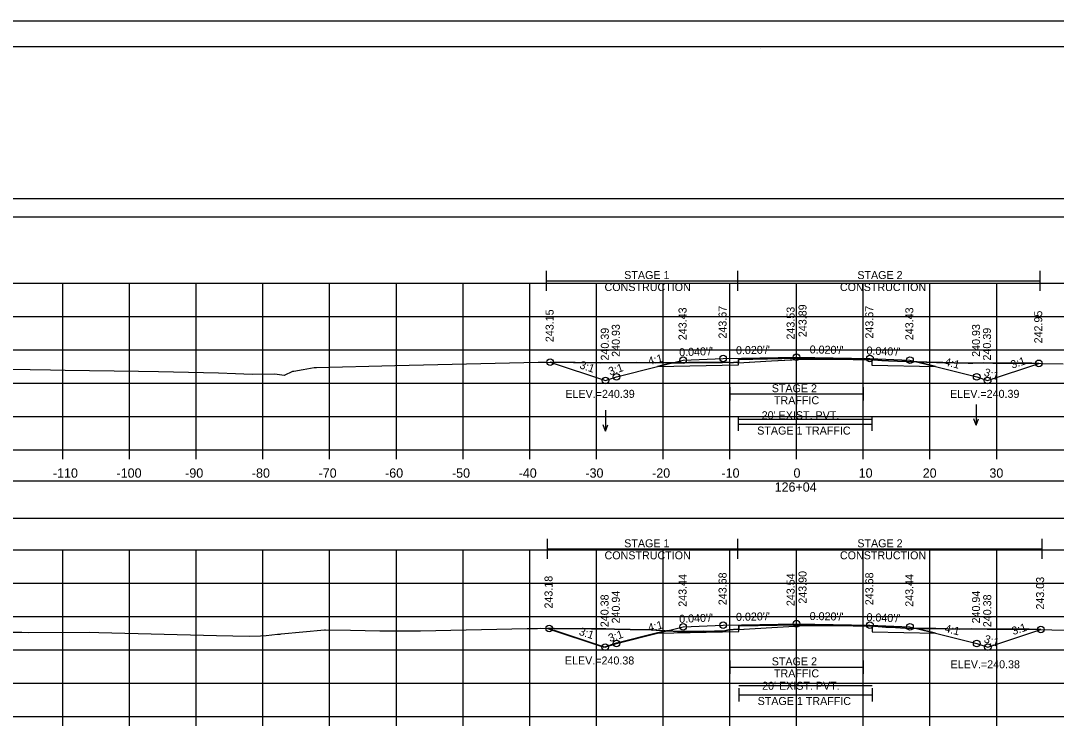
# Model space of a CAD drawing. Extents: x 1369627 to 1374022, y 380035 to 398173.
# Drawn here: x 1370062.9 to 1370218.2, y 382061.8 to 382168.3 of the extents above; entities that cross this region are included whole.
import ezdxf

# ---------------------------------------------------------------- set-up
doc = ezdxf.new("R2010")
doc.units = 0
for name, color, linetype in [('Default', 7, 'Continuous'), ('R_Alt Surface', 7, 'Continuous'), ('R_Axis', 7, 'Continuous'), ('R_Axis Annot', 7, 'Continuous'), ('R_Border', 7, 'Continuous'), ('R_Border Notes', 7, 'Continuous'), ('R_Exist Surface', 7, 'Continuous'), ('R_Fin Surface', 7, 'Continuous'), ('R_Grid', 7, 'Continuous'), ('R_MOT', 7, 'Continuous'), ('R_No Plot', 7, 'Continuous'), ('R_Water Annot', 7, 'Continuous'), ('R_Xsect Elev', 7, 'Continuous'), ('R_Xsect Slope', 7, 'Continuous'), ('T_Vehicle Path Rt', 7, 'Continuous')]:
    doc.layers.add(name, color=color, linetype=linetype)

msp = doc.modelspace()

# ---------------------------------------------------------------- linework, layer by layer
at = {"layer": 'Default'}
for points in [[(1370029.24, 382138.84), (1370329.24, 382138.84), (1370329.24, 382141.54), (1370029.24, 382141.54)], [(1370029.24, 382093.64), (1370329.24, 382093.64), (1370329.24, 382099.16), (1370029.24, 382099.16)]]:
    msp.add_lwpolyline(points, close=True, dxfattribs=at)
msp.add_lwpolyline([(1370170.51, 382108.5), (1370190.51, 382108.5)], dxfattribs=at)
at = {"layer": 'R_Alt Surface'}
for points in [[(1370158.41, 382116.38), (1370170.51, 382116.62), (1370170.51, 382117.45), (1370179.24, 382117.63), (1370190.51, 382117.4), (1370190.51, 382116.57), (1370200.07, 382116.38)], [(1370158.41, 382076.39), (1370170.57, 382076.63), (1370170.57, 382077.46), (1370179.24, 382077.64), (1370190.57, 382077.41), (1370190.57, 382076.58), (1370200.07, 382076.39)]]:
    msp.add_lwpolyline(points, dxfattribs=at)
at = {"layer": 'R_Axis'}
for p, q in [((1370029.24, 382103.9), (1370329.24, 382103.9)), ((1370069.24, 382102.5), (1370069.24, 382103.9)), ((1370079.24, 382102.5), (1370079.24, 382103.9)), ((1370089.24, 382102.5), (1370089.24, 382103.9)), ((1370099.24, 382102.5), (1370099.24, 382103.9)), ((1370109.24, 382102.5), (1370109.24, 382103.9)), ((1370119.24, 382102.5), (1370119.24, 382103.9)), ((1370129.24, 382102.5), (1370129.24, 382103.9)), ((1370139.24, 382102.5), (1370139.24, 382103.9)), ((1370149.24, 382102.5), (1370149.24, 382103.9)), ((1370159.24, 382102.5), (1370159.24, 382103.9)), ((1370169.24, 382102.5), (1370169.24, 382103.9)), ((1370179.24, 382102.5), (1370179.24, 382103.9)), ((1370189.24, 382102.5), (1370189.24, 382103.9)), ((1370199.24, 382102.5), (1370199.24, 382103.9)), ((1370209.24, 382102.5), (1370209.24, 382103.9)), ((1370029.24, 382063.9), (1370329.24, 382063.9)), ((1370069.24, 382062.5), (1370069.24, 382063.9)), ((1370079.24, 382062.5), (1370079.24, 382063.9)), ((1370089.24, 382062.5), (1370089.24, 382063.9)), ((1370099.24, 382062.5), (1370099.24, 382063.9)), ((1370109.24, 382062.5), (1370109.24, 382063.9)), ((1370119.24, 382062.5), (1370119.24, 382063.9)), ((1370129.24, 382062.5), (1370129.24, 382063.9)), ((1370139.24, 382062.5), (1370139.24, 382063.9)), ((1370149.24, 382062.5), (1370149.24, 382063.9)), ((1370159.24, 382062.5), (1370159.24, 382063.9)), ((1370169.24, 382062.5), (1370169.24, 382063.9)), ((1370179.24, 382062.5), (1370179.24, 382063.9)), ((1370189.24, 382062.5), (1370189.24, 382063.9)), ((1370199.24, 382062.5), (1370199.24, 382063.9)), ((1370209.24, 382062.5), (1370209.24, 382063.9))]:
    msp.add_line(p, q, dxfattribs=at)
at = {"layer": 'R_Border'}
for p, q in [((1370021.24, 382164.36), (1370337.42, 382164.36)), ((1370173.76, 382164.1), (1370173.76, 382164.1)), ((1370173.76, 382164.1), (1370173.76, 382164.1))]:
    msp.add_line(p, q, dxfattribs=at)
at = {"layer": 'R_Exist Surface'}
for points in [[(1370055.13, 382116.08), (1370067.41, 382115.9), (1370069.57, 382115.85), (1370080.58, 382115.68), (1370083.58, 382115.63), (1370092.57, 382115.43), (1370095.14, 382115.32), (1370097.63, 382115.22), (1370101, 382115.29), (1370102.4, 382115.09), (1370102.49, 382115.1), (1370103.7, 382115.68), (1370103.77, 382115.7), (1370103.85, 382115.7), (1370105.28, 382115.95), (1370106.92, 382116.23), (1370107.25, 382116.25), (1370119.02, 382116.53), (1370140.48, 382117.03), (1370141.28, 382117.05), (1370141.73, 382117.05), (1370149.8, 382116.95), (1370155.17, 382116.98), (1370159.97, 382116.93), (1370162.23, 382116.92), (1370163.05, 382116.99), (1370163.14, 382116.97), (1370165.37, 382116.99), (1370168.14, 382116.96), (1370169.26, 382117.03), (1370169.27, 382116.95), (1370170.28, 382117.03), (1370170.48, 382116.95), (1370175.46, 382117.21), (1370180.51, 382117.5), (1370184.92, 382117.46), (1370190.84, 382117.37), (1370190.84, 382117.37), (1370192.02, 382117.29), (1370193.01, 382117.23), (1370195.7, 382117.11), (1370200.2, 382116.98), (1370201.19, 382116.96), (1370202.86, 382116.93), (1370204.95, 382116.9), (1370204.97, 382116.9), (1370205.67, 382116.88), (1370207.19, 382116.92), (1370208.67, 382116.9), (1370212.64, 382116.88), (1370213.81, 382116.86), (1370214.51, 382116.86), (1370215.89, 382116.84), (1370219.23, 382116.76)], [(1370060.85, 382076.52), (1370063.09, 382076.51), (1370064.06, 382076.5), (1370073.17, 382076.52), (1370074.64, 382076.49), (1370092.3, 382076.04), (1370097.18, 382075.93), (1370098.85, 382076), (1370099.72, 382076.05), (1370101.4, 382076.24), (1370101.82, 382076.25), (1370101.99, 382076.29), (1370108.48, 382076.86), (1370108.64, 382076.88), (1370112.35, 382076.84), (1370116.76, 382076.75), (1370117.69, 382076.75), (1370119.45, 382076.73), (1370122.86, 382076.73), (1370138.83, 382077.09), (1370140.18, 382077.1), (1370140.41, 382077.1), (1370140.78, 382077.11), (1370142.89, 382077.07), (1370148.47, 382077.03), (1370150.65, 382077.01), (1370151.93, 382076.98), (1370154.3, 382076.92), (1370157.43, 382076.87), (1370159.76, 382076.72), (1370160.03, 382076.72), (1370161.37, 382076.64), (1370162.96, 382076.64), (1370163.96, 382076.65), (1370165.36, 382076.67), (1370165.37, 382076.62), (1370168.5, 382076.75), (1370169.08, 382076.86), (1370170.44, 382076.97), (1370170.5, 382076.94), (1370172.18, 382077.03), (1370180.57, 382077.52), (1370187.89, 382077.46), (1370190.9, 382077.41), (1370190.9, 382077.41), (1370192.63, 382077.29), (1370194.09, 382077.21), (1370195.55, 382077.15), (1370197.89, 382077.08), (1370197.9, 382077.08), (1370200.14, 382077.06), (1370203.65, 382076.99), (1370205.45, 382077.01), (1370207.79, 382076.98), (1370208.31, 382076.97), (1370208.71, 382076.99), (1370214.13, 382076.97), (1370217.52, 382076.88), (1370223.37, 382076.84)]]:
    msp.add_lwpolyline(points, dxfattribs=at)
at = {"layer": 'R_Fin Surface'}
for points in [[(1370142.31, 382117.04), (1370150.59, 382114.28), (1370152.24, 382114.83), (1370158.41, 382116.38), (1370162.24, 382117.33), (1370168.24, 382117.57), (1370179.24, 382117.79), (1370190.24, 382117.57), (1370196.24, 382117.33), (1370200.07, 382116.38), (1370206.24, 382114.83), (1370207.88, 382114.28), (1370215.57, 382116.85)], [(1370142.15, 382077.08), (1370150.55, 382074.28), (1370152.24, 382074.84), (1370158.41, 382076.39), (1370162.24, 382077.34), (1370168.24, 382077.58), (1370179.24, 382077.8), (1370190.24, 382077.58), (1370196.24, 382077.34), (1370200.07, 382076.39), (1370206.24, 382074.84), (1370207.92, 382074.28), (1370215.85, 382076.92)]]:
    msp.add_lwpolyline(points, dxfattribs=at)
at = {"layer": 'R_Grid'}
for p, q in [((1370029.24, 382128.9), (1370329.24, 382128.9)), ((1370069.24, 382103.9), (1370069.24, 382128.9)), ((1370079.24, 382103.9), (1370079.24, 382128.9)), ((1370089.24, 382103.9), (1370089.24, 382128.9)), ((1370099.24, 382103.9), (1370099.24, 382128.9)), ((1370109.24, 382103.9), (1370109.24, 382128.9)), ((1370119.24, 382103.9), (1370119.24, 382128.9)), ((1370129.24, 382103.9), (1370129.24, 382128.9)), ((1370139.24, 382103.9), (1370139.24, 382128.9)), ((1370149.24, 382103.9), (1370149.24, 382128.9)), ((1370159.24, 382103.9), (1370159.24, 382128.9)), ((1370169.24, 382103.9), (1370169.24, 382128.9)), ((1370179.24, 382103.9), (1370179.24, 382128.9)), ((1370189.24, 382103.9), (1370189.24, 382128.9)), ((1370199.24, 382103.9), (1370199.24, 382128.9)), ((1370209.24, 382103.9), (1370209.24, 382128.9)), ((1370029.24, 382123.9), (1370329.24, 382123.9)), ((1370029.24, 382118.9), (1370329.24, 382118.9)), ((1370029.24, 382113.9), (1370329.24, 382113.9)), ((1370029.24, 382108.9), (1370329.24, 382108.9)), ((1370029.24, 382103.9), (1370329.24, 382103.9)), ((1370029.24, 382088.9), (1370329.24, 382088.9)), ((1370069.24, 382063.9), (1370069.24, 382088.9)), ((1370079.24, 382063.9), (1370079.24, 382088.9)), ((1370089.24, 382063.9), (1370089.24, 382088.9)), ((1370099.24, 382063.9), (1370099.24, 382088.9)), ((1370109.24, 382063.9), (1370109.24, 382088.9)), ((1370119.24, 382063.9), (1370119.24, 382088.9)), ((1370129.24, 382063.9), (1370129.24, 382088.9)), ((1370139.24, 382063.9), (1370139.24, 382088.9)), ((1370149.24, 382063.9), (1370149.24, 382088.9)), ((1370159.24, 382063.9), (1370159.24, 382088.9)), ((1370169.24, 382063.9), (1370169.24, 382088.9)), ((1370179.24, 382063.9), (1370179.24, 382088.9)), ((1370189.24, 382063.9), (1370189.24, 382088.9)), ((1370199.24, 382063.9), (1370199.24, 382088.9)), ((1370209.24, 382063.9), (1370209.24, 382088.9)), ((1370029.24, 382083.9), (1370329.24, 382083.9)), ((1370029.24, 382078.9), (1370329.24, 382078.9)), ((1370029.24, 382073.9), (1370329.24, 382073.9)), ((1370029.24, 382068.9), (1370329.24, 382068.9)), ((1370029.24, 382063.9), (1370329.24, 382063.9))]:
    msp.add_line(p, q, dxfattribs=at)
at = {"layer": 'R_MOT'}
for p, q in [((1370141.73, 382127.75), (1370141.73, 382130.75)), ((1370170.42, 382127.75), (1370170.42, 382130.75)), ((1370215.76, 382127.75), (1370215.76, 382130.75)), ((1370141.73, 382129.25), (1370215.76, 382129.25)), ((1370169.24, 382113.26), (1370169.24, 382111.26)), ((1370189.24, 382113.26), (1370189.24, 382111.26)), ((1370169.24, 382112.26), (1370189.24, 382112.26)), ((1370170.5, 382108.71), (1370170.5, 382106.71)), ((1370190.5, 382108.71), (1370190.5, 382106.71)), ((1370170.5, 382107.71), (1370190.5, 382107.71)), ((1370141.91, 382087.51), (1370141.91, 382090.51)), ((1370170.42, 382087.51), (1370170.42, 382090.51)), ((1370216.07, 382087.51), (1370216.07, 382090.51)), ((1370141.91, 382089.01), (1370216.07, 382089.01)), ((1370169.24, 382072.29), (1370169.24, 382070.29)), ((1370189.24, 382072.29), (1370189.24, 382070.29)), ((1370169.24, 382071.29), (1370189.24, 382071.29)), ((1370170.57, 382068.13), (1370170.57, 382066.13)), ((1370170.57, 382067.13), (1370190.57, 382067.13)), ((1370190.57, 382068.13), (1370190.57, 382066.13))]:
    msp.add_line(p, q, dxfattribs=at)
at = {"layer": 'R_No Plot'}
msp.add_line((1370008.84, 382168.25), (1370342.17, 382168.25), dxfattribs=at)
for points in [[(1370008.83, 382168.25), (1370342.17, 382168.25), (1370342.17, 381954.92), (1370008.83, 381954.92)], [(1370255.16, 382164.36), (1370274.78, 382164.36), (1370274.78, 382154.48), (1370290.89, 382154.48), (1370314.09, 382154.48), (1370314.09, 382121.81), (1370337.3, 382121.81), (1370337.42, 381958.9), (1370021.24, 381958.9), (1370021.24, 382164.36)]]:
    msp.add_lwpolyline(points, close=True, dxfattribs=at)
msp.add_lwpolyline([(1370170.57, 382068.52), (1370190.57, 382068.52)], dxfattribs=at)
for centre in [(1370168.24, 382117.57), (1370179.24, 382117.79), (1370190.24, 382117.57), (1370142.31, 382117.04), (1370162.24, 382117.33), (1370196.24, 382117.33), (1370215.57, 382116.85), (1370152.24, 382114.83), (1370206.24, 382114.83), (1370150.59, 382114.28), (1370207.88, 382114.28), (1370142.15, 382077.08), (1370162.24, 382077.34), (1370168.24, 382077.58), (1370179.24, 382077.8), (1370190.24, 382077.58), (1370196.24, 382077.34), (1370215.85, 382076.92), (1370150.55, 382074.28), (1370152.24, 382074.84), (1370206.24, 382074.84), (1370207.92, 382074.28)]:
    msp.add_circle(centre, 0.5, dxfattribs=at)
at = {"layer": 'R_Water Annot'}
for p, q in [((1370206.16, 382110.7), (1370206.16, 382107.56)), ((1370150.61, 382109.82), (1370150.61, 382106.68)), ((1370150.61, 382106.68), (1370150.26, 382107.64)), ((1370150.61, 382106.68), (1370150.96, 382107.64)), ((1370206.16, 382107.56), (1370205.81, 382108.52)), ((1370206.16, 382107.56), (1370206.51, 382108.52))]:
    msp.add_line(p, q, dxfattribs=at)
at = {"layer": 'R_Xsect Elev'}
for p, q in [((1370179.24, 382117.43), (1370179.24, 382127.43)), ((1370179.24, 382077.44), (1370179.24, 382087.44))]:
    msp.add_line(p, q, dxfattribs=at)
at = {"layer": 'T_Vehicle Path Rt'}
for p, q in [((1370160.61, 382116.92), (1370158.41, 382116.38)), ((1370158.41, 382116.38), (1370160.61, 382116.92)), ((1370179.24, 382117.63), (1370170.51, 382117.45)), ((1370170.51, 382117.45), (1370170.51, 382116.95)), ((1370179.24, 382117.43), (1370179.24, 382117.63)), ((1370190.51, 382117.4), (1370179.24, 382117.63)), ((1370179.24, 382117.63), (1370179.24, 382117.43)), ((1370190.51, 382117.37), (1370190.51, 382117.4)), ((1370190.51, 382117.37), (1370190.51, 382116.57)), ((1370190.51, 382116.57), (1370200.07, 382116.38)), ((1370200.07, 382116.38), (1370197.3, 382117.07)), ((1370197.3, 382117.07), (1370200.07, 382116.38)), ((1370187.89, 382077.46), (1370179.24, 382077.64)), ((1370159.53, 382076.74), (1370157.43, 382076.87)), ((1370159.76, 382076.72), (1370158.41, 382076.39)), ((1370159.77, 382076.72), (1370159.76, 382076.72)), ((1370197.21, 382077.1), (1370195.55, 382077.15)), ((1370200.07, 382076.39), (1370197.21, 382077.1)), ((1370197.21, 382077.1), (1370200.07, 382076.39))]:
    msp.add_line(p, q, dxfattribs=at)
for points in [[(1370160.61, 382116.92), (1370159.97, 382116.93), (1370155.17, 382116.98), (1370149.8, 382116.95), (1370142.31, 382117.04)], [(1370142.31, 382117.04), (1370150.59, 382114.28), (1370152.24, 382114.83), (1370158.41, 382116.38)], [(1370158.41, 382116.38), (1370170.51, 382116.62), (1370170.51, 382116.95)], [(1370170.51, 382116.95), (1370170.48, 382116.95), (1370170.28, 382117.03), (1370169.27, 382116.95), (1370169.26, 382117.03), (1370168.14, 382116.96), (1370165.37, 382116.99), (1370163.14, 382116.97), (1370163.05, 382116.99), (1370162.23, 382116.92), (1370160.61, 382116.92)], [(1370170.51, 382116.95), (1370175.46, 382117.21), (1370179.24, 382117.43)], [(1370179.24, 382117.43), (1370180.51, 382117.5), (1370184.92, 382117.46), (1370190.51, 382117.37)], [(1370197.3, 382117.07), (1370195.7, 382117.11), (1370193.01, 382117.23), (1370192.02, 382117.29), (1370190.84, 382117.37), (1370190.51, 382117.37)], [(1370215.57, 382116.85), (1370214.51, 382116.86), (1370213.81, 382116.86), (1370212.64, 382116.88), (1370208.67, 382116.9), (1370207.19, 382116.92), (1370205.67, 382116.88), (1370204.97, 382116.9), (1370204.95, 382116.9), (1370202.86, 382116.93), (1370201.19, 382116.96), (1370200.2, 382116.98), (1370197.3, 382117.07)], [(1370200.07, 382116.38), (1370206.24, 382114.83), (1370207.88, 382114.28), (1370215.57, 382116.85)], [(1370179.24, 382077.64), (1370170.57, 382077.46), (1370170.57, 382076.95)], [(1370157.43, 382076.87), (1370154.3, 382076.92), (1370151.93, 382076.98), (1370150.65, 382077.01), (1370148.47, 382077.03), (1370142.89, 382077.07), (1370141.91, 382077.09)], [(1370141.91, 382077.09), (1370150.33, 382074.28), (1370152.24, 382074.92), (1370158.41, 382076.46), (1370159.53, 382076.74)], [(1370158.41, 382076.39), (1370170.57, 382076.63), (1370170.57, 382076.95)], [(1370170.57, 382076.95), (1370170.5, 382076.94), (1370170.44, 382076.97), (1370169.08, 382076.86), (1370168.5, 382076.75), (1370165.37, 382076.62), (1370165.36, 382076.67), (1370163.96, 382076.65), (1370162.96, 382076.64), (1370161.37, 382076.64), (1370160.03, 382076.72), (1370159.77, 382076.72)], [(1370170.57, 382076.95), (1370172.18, 382077.03), (1370180.57, 382077.52), (1370187.89, 382077.46)], [(1370187.89, 382077.46), (1370187.89, 382077.46)], [(1370195.55, 382077.15), (1370194.09, 382077.21), (1370192.63, 382077.29), (1370190.9, 382077.41), (1370190.57, 382077.41)], [(1370190.57, 382077.41), (1370190.57, 382077.41)], [(1370190.57, 382077.41), (1370190.57, 382076.58), (1370200.07, 382076.39)], [(1370215.85, 382076.92), (1370214.13, 382076.97), (1370208.71, 382076.99), (1370208.31, 382076.97), (1370207.79, 382076.98), (1370205.45, 382077.01), (1370203.65, 382076.99), (1370200.14, 382077.06), (1370197.89, 382077.08), (1370197.21, 382077.1)], [(1370200.07, 382076.39), (1370206.24, 382074.84), (1370207.92, 382074.28), (1370215.85, 382076.92)]]:
    msp.add_lwpolyline(points, dxfattribs=at)

# ---------------------------------------------------------------- texts
at = {"layer": 'R_Axis Annot'}
for s, height, p in [("20' EXIST. PVT.", 1.2, (1370174.01, 382108.47)), ('-110', 1.4, (1370067.75, 382099.7)), ('-100', 1.4, (1370077.29, 382099.7)), ('-90', 1.4, (1370087.58, 382099.7)), ('-80', 1.4, (1370097.58, 382099.7)), ('-70', 1.4, (1370107.58, 382099.7)), ('-60', 1.4, (1370117.55, 382099.7)), ('-50', 1.4, (1370127.58, 382099.7)), ('-40', 1.4, (1370137.58, 382099.7)), ('-30', 1.4, (1370147.58, 382099.7)), ('-20', 1.4, (1370157.58, 382099.7)), ('-10', 1.4, (1370167.98, 382099.7)), ('0', 1.4, (1370178.78, 382099.7)), ('10', 1.4, (1370188.55, 382099.7)), ('20', 1.4, (1370198.15, 382099.7)), ('30', 1.4, (1370208.15, 382099.7)), ('126+04', 1.4, (1370175.95, 382097.6)), ("20' EXIST. PVT.", 1.2, (1370174.07, 382067.89))]:
    msp.add_text(s, height=height, dxfattribs=at).set_placement(p)
at = {"layer": 'R_Border Notes'}
for s, p in [('ELEV.=240.39', (1370144.58, 382111.68)), ('ELEV.=240.39', (1370202.25, 382111.68)), ('ELEV.=240.38', (1370144.51, 382071.68)), ('ELEV.=240.38', (1370202.33, 382071.11))]:
    msp.add_text(s, height=1.2, dxfattribs=at).set_placement(p)
at = {"layer": 'R_MOT'}
for s, p in [('STAGE 1', (1370153.4, 382129.5)), ('STAGE 2', (1370188.35, 382129.5)), ('CONSTRUCTION', (1370150.45, 382127.7)), ('CONSTRUCTION', (1370185.74, 382127.7)), ('STAGE 2', (1370175.52, 382112.52)), ('TRAFFIC', (1370175.85, 382110.72)), ('STAGE 1 TRAFFIC', (1370173.34, 382106.17)), ('STAGE 1', (1370153.4, 382089.26)), ('STAGE 2', (1370188.35, 382089.26)), ('CONSTRUCTION', (1370150.45, 382087.46)), ('CONSTRUCTION', (1370185.74, 382087.46)), ('STAGE 2', (1370175.52, 382071.55)), ('TRAFFIC', (1370175.85, 382069.75)), ('STAGE 1 TRAFFIC', (1370173.4, 382065.6))]:
    msp.add_text(s, height=1.2, dxfattribs=at).set_placement(p)
at = {"layer": 'R_Xsect Elev'}
for s, p in [('243.15', (1370142.81, 382120.04)), ('243.43', (1370162.74, 382120.33)), ('243.67', (1370168.74, 382120.57)), ('243.53', (1370178.94, 382120.43)), ('243.89', (1370180.73, 382120.79)), ('243.67', (1370190.74, 382120.57)), ('243.43', (1370196.74, 382120.33)), ('242.95', (1370216.07, 382119.85)), ('240.93', (1370152.74, 382117.83)), ('240.93', (1370206.74, 382117.83)), ('240.39', (1370151.09, 382117.28)), ('240.39', (1370208.38, 382117.28)), ('243.68', (1370168.74, 382080.58)), ('243.54', (1370178.94, 382080.44)), ('243.90', (1370180.73, 382080.8)), ('243.68', (1370190.74, 382080.58)), ('243.18', (1370142.65, 382080.08)), ('243.44', (1370162.74, 382080.34)), ('243.44', (1370196.74, 382080.34)), ('243.03', (1370216.35, 382079.92)), ('240.94', (1370152.74, 382077.84)), ('240.94', (1370206.74, 382077.84)), ('240.38', (1370151.05, 382077.28)), ('240.38', (1370208.42, 382077.28))]:
    msp.add_text(s, height=1.2, rotation=90, dxfattribs=at).set_placement(p)
at = {"layer": 'R_Xsect Slope'}
for s, rotation, p in [("0.020'/'", 1.1458, (1370170.17, 382118.21)), ("0.020'/'", 358.8542, (1370181.19, 382118.35)), ('4:1', 14.0362, (1370157.12, 382116.57)), ("0.040'/'", 2.2906, (1370161.66, 382117.91)), ("0.040'/'", 357.7094, (1370189.7, 382118.19)), ('3:1', 341.5651, (1370146.61, 382116.14)), ('3:1', 18.4349, (1370151.26, 382115.03)), ('4:1', 345.9638, (1370201.36, 382116.57)), ('3:1', 18.4349, (1370211.57, 382116.04)), ('3:1', 341.5651, (1370207.22, 382115.03)), ("0.040'/'", 2.2906, (1370161.66, 382077.92)), ("0.020'/'", 1.1458, (1370170.17, 382078.22)), ("0.020'/'", 358.8542, (1370181.19, 382078.36)), ("0.040'/'", 357.7094, (1370189.7, 382078.2)), ('4:1', 14.0362, (1370157.12, 382076.58)), ('4:1', 345.9638, (1370201.36, 382076.58)), ('3:1', 18.4349, (1370211.73, 382076.08)), ('3:1', 341.5651, (1370146.51, 382076.16)), ('3:1', 18.4349, (1370151.24, 382075.04)), ('3:1', 341.5651, (1370207.24, 382075.04))]:
    msp.add_text(s, height=1.2, rotation=rotation, dxfattribs=at).set_placement(p)

doc.saveas('drawing.dxf')
